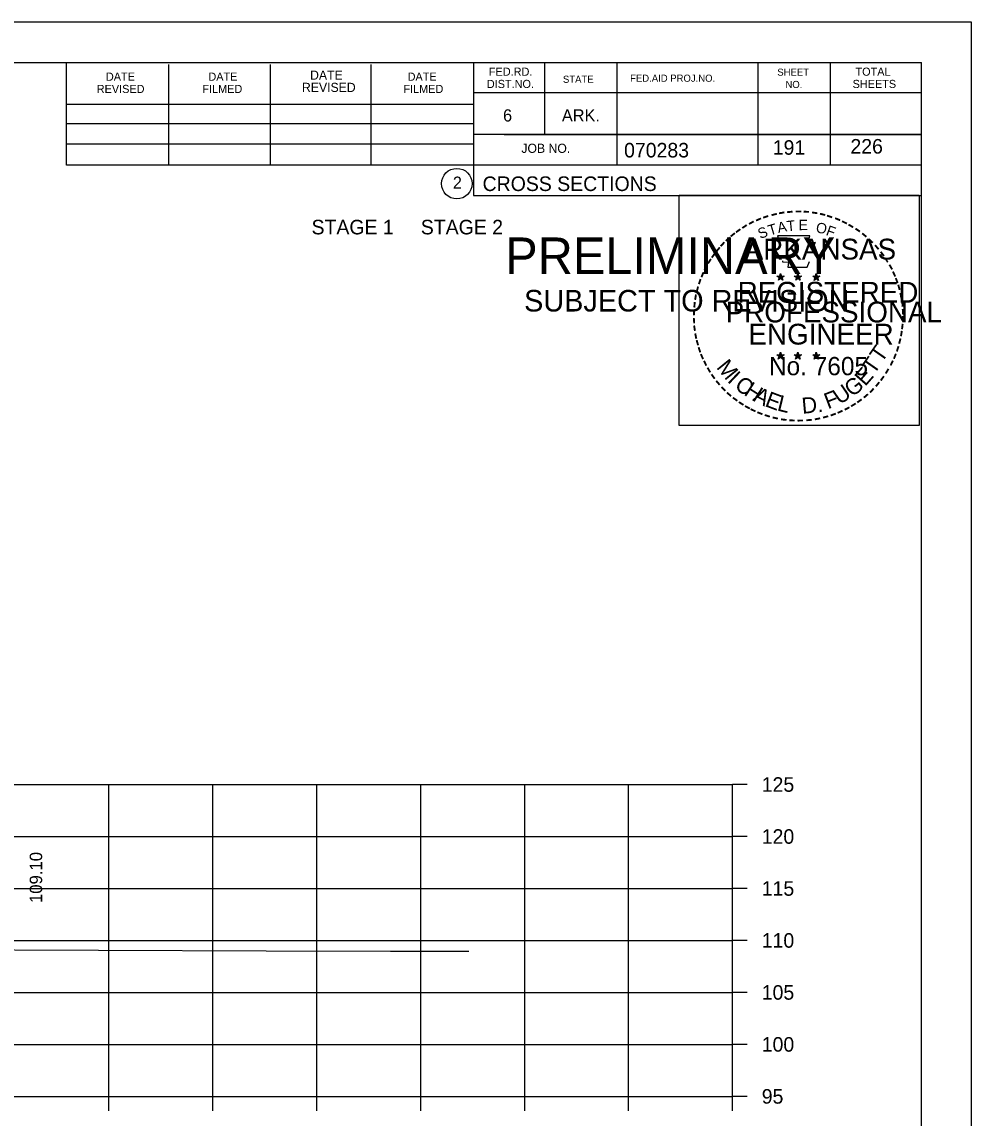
# Model space of a CAD drawing. Extents: x 1175611 to 1176402, y -433344 to -416213.
# Drawn here: x 1175852.6 to 1175943.9, y -423848.8 to -423743.3 of the extents above; entities that cross this region are included whole.
import ezdxf

# ---------------------------------------------------------------- set-up
doc = ezdxf.new("R2010")
doc.units = 0
for name, color, linetype in [('Default', 7, 'Continuous'), ('R_Axis', 7, 'Continuous'), ('R_Axis Annot', 7, 'Continuous'), ('R_Border', 7, 'Continuous'), ('R_Border Notes', 7, 'Continuous'), ('R_Border PE', 7, 'Continuous'), ('R_Border Prem', 7, 'Continuous'), ('R_Exist Surface', 7, 'Continuous'), ('R_Grid', 7, 'Continuous'), ('R_No Plot', 7, 'Continuous'), ('R_Xsect Elev', 7, 'Continuous')]:
    doc.layers.add(name, color=color, linetype=linetype)

msp = doc.modelspace()

# ---------------------------------------------------------------- linework, layer by layer
at = {"layer": 'R_Axis'}
for p, q in [((1175920.97, -423846.68), (1175920.97, -423816.68)), ((1175922.37, -423816.68), (1175920.97, -423816.68)), ((1175922.37, -423821.68), (1175920.97, -423821.68)), ((1175922.37, -423826.68), (1175920.97, -423826.68)), ((1175922.37, -423831.68), (1175920.97, -423831.68)), ((1175922.37, -423836.68), (1175920.97, -423836.68)), ((1175922.37, -423841.68), (1175920.97, -423841.68)), ((1175640.97, -423846.68), (1175920.97, -423846.68)), ((1175860.97, -423848.08), (1175860.97, -423846.68)), ((1175870.97, -423848.08), (1175870.97, -423846.68)), ((1175880.97, -423848.08), (1175880.97, -423846.68)), ((1175890.97, -423848.08), (1175890.97, -423846.68)), ((1175900.97, -423848.08), (1175900.97, -423846.68)), ((1175910.97, -423848.08), (1175910.97, -423846.68)), ((1175920.97, -423848.08), (1175920.97, -423846.68)), ((1175922.37, -423846.68), (1175920.97, -423846.68))]:
    msp.add_line(p, q, dxfattribs=at)
at = {"layer": 'R_Border'}
for p, q in [((1175622.97, -423747.22), (1175939.15, -423747.22)), ((1175856.89, -423757.1), (1175856.89, -423747.22)), ((1175866.75, -423757.1), (1175866.75, -423747.42)), ((1175876.51, -423757.1), (1175876.51, -423747.42)), ((1175886.19, -423757.1), (1175886.19, -423747.42)), ((1175896.05, -423747.22), (1175896.05, -423760.02)), ((1175902.89, -423747.22), (1175902.89, -423754.16)), ((1175909.83, -423747.22), (1175909.83, -423757.1)), ((1175923.41, -423747.22), (1175923.41, -423757.1)), ((1175930.35, -423747.22), (1175930.35, -423757.1)), ((1175939.15, -423952.68), (1175939.15, -423747.22)), ((1175939.15, -423750.16), (1175896.05, -423750.16)), ((1175939.15, -423750.14), (1175939.15, -423750.14)), ((1175856.89, -423751.24), (1175896.05, -423751.24)), ((1175856.89, -423753.1), (1175896.05, -423753.1)), ((1175939.15, -423754.16), (1175896.05, -423754.16)), ((1175899.01, -423754.16), (1175939.15, -423754.16)), ((1175856.89, -423757.1), (1175856.89, -423755.04)), ((1175856.89, -423755.04), (1175896.05, -423755.04)), ((1175939.15, -423757.1), (1175856.89, -423757.1)), ((1175896.05, -423760.02), (1175939.15, -423760.02))]:
    msp.add_line(p, q, dxfattribs=at)
msp.add_circle((1175894.44, -423758.88), 1.47, dxfattribs=at)
at = {"layer": 'R_Border PE'}
for p, q in [((1175925.58, -423767.52), (1175925.54, -423767.77)), ((1175925.58, -423767.88), (1175925.58, -423767.52)), ((1175925.58, -423767.52), (1175925.63, -423767.77)), ((1175927.25, -423767.52), (1175927.21, -423767.77)), ((1175927.25, -423767.88), (1175927.25, -423767.52)), ((1175927.25, -423767.52), (1175927.3, -423767.77)), ((1175929.02, -423767.53), (1175928.98, -423767.78)), ((1175929.02, -423767.89), (1175929.02, -423767.53)), ((1175929.02, -423767.53), (1175929.07, -423767.78)), ((1175925.23, -423767.77), (1175925.58, -423767.88)), ((1175925.23, -423767.77), (1175925.49, -423767.82)), ((1175925.23, -423767.77), (1175925.47, -423767.89)), ((1175925.37, -423768.18), (1175925.58, -423767.88)), ((1175925.37, -423768.18), (1175925.49, -423767.94)), ((1175925.37, -423768.18), (1175925.58, -423767.96)), ((1175925.93, -423767.77), (1175925.58, -423767.88)), ((1175925.8, -423768.18), (1175925.58, -423767.88)), ((1175925.8, -423768.18), (1175925.58, -423767.97)), ((1175925.93, -423767.77), (1175925.64, -423767.82)), ((1175925.8, -423768.18), (1175925.66, -423767.89)), ((1175925.93, -423767.77), (1175925.73, -423767.87)), ((1175926.9, -423767.77), (1175927.25, -423767.88)), ((1175926.9, -423767.77), (1175927.16, -423767.82)), ((1175926.9, -423767.77), (1175927.14, -423767.89)), ((1175927.04, -423768.18), (1175927.25, -423767.88)), ((1175927.04, -423768.18), (1175927.16, -423767.94)), ((1175927.04, -423768.18), (1175927.25, -423767.96)), ((1175927.6, -423767.77), (1175927.25, -423767.88)), ((1175927.47, -423768.18), (1175927.25, -423767.88)), ((1175927.47, -423768.18), (1175927.25, -423767.97)), ((1175927.6, -423767.77), (1175927.31, -423767.82)), ((1175927.47, -423768.18), (1175927.33, -423767.89)), ((1175927.6, -423767.77), (1175927.4, -423767.87)), ((1175928.67, -423767.78), (1175929.02, -423767.89)), ((1175928.67, -423767.78), (1175928.92, -423767.83)), ((1175928.67, -423767.78), (1175928.91, -423767.91)), ((1175928.8, -423768.19), (1175929.02, -423767.89)), ((1175928.8, -423768.19), (1175928.93, -423767.95)), ((1175928.8, -423768.19), (1175929.02, -423767.97)), ((1175929.36, -423767.78), (1175929.02, -423767.89)), ((1175929.23, -423768.19), (1175929.02, -423767.89)), ((1175929.23, -423768.19), (1175929.02, -423767.98)), ((1175929.36, -423767.78), (1175929.08, -423767.83)), ((1175929.23, -423768.19), (1175929.09, -423767.9)), ((1175929.36, -423767.78), (1175929.16, -423767.89)), ((1175925.23, -423775.34), (1175925.58, -423775.46)), ((1175925.23, -423775.34), (1175925.48, -423775.39)), ((1175925.23, -423775.34), (1175925.47, -423775.47)), ((1175925.36, -423775.75), (1175925.58, -423775.46)), ((1175925.36, -423775.75), (1175925.49, -423775.51)), ((1175925.36, -423775.75), (1175925.58, -423775.54)), ((1175925.58, -423775.09), (1175925.54, -423775.34)), ((1175925.58, -423775.46), (1175925.58, -423775.09)), ((1175925.58, -423775.09), (1175925.63, -423775.34)), ((1175925.93, -423775.34), (1175925.58, -423775.46)), ((1175925.79, -423775.75), (1175925.58, -423775.46)), ((1175925.79, -423775.75), (1175925.58, -423775.54)), ((1175925.93, -423775.34), (1175925.64, -423775.39)), ((1175925.79, -423775.75), (1175925.66, -423775.46)), ((1175925.93, -423775.34), (1175925.72, -423775.45)), ((1175926.9, -423775.34), (1175927.25, -423775.46)), ((1175926.9, -423775.34), (1175927.15, -423775.39)), ((1175926.9, -423775.34), (1175927.14, -423775.47)), ((1175927.03, -423775.75), (1175927.25, -423775.46)), ((1175927.03, -423775.75), (1175927.16, -423775.51)), ((1175927.03, -423775.75), (1175927.25, -423775.54)), ((1175927.25, -423775.09), (1175927.21, -423775.34)), ((1175927.25, -423775.46), (1175927.25, -423775.09)), ((1175927.25, -423775.09), (1175927.3, -423775.34)), ((1175927.6, -423775.34), (1175927.25, -423775.46)), ((1175927.46, -423775.75), (1175927.25, -423775.46)), ((1175927.46, -423775.75), (1175927.25, -423775.54)), ((1175927.6, -423775.34), (1175927.31, -423775.39)), ((1175927.46, -423775.75), (1175927.32, -423775.46)), ((1175927.6, -423775.34), (1175927.39, -423775.45)), ((1175928.67, -423775.35), (1175929.02, -423775.47)), ((1175928.67, -423775.35), (1175928.92, -423775.4)), ((1175928.67, -423775.35), (1175928.9, -423775.48)), ((1175928.8, -423775.76), (1175929.02, -423775.47)), ((1175928.8, -423775.76), (1175928.93, -423775.52)), ((1175928.8, -423775.76), (1175929.01, -423775.55)), ((1175929.02, -423775.1), (1175928.97, -423775.35)), ((1175929.23, -423775.76), (1175929.01, -423775.55)), ((1175929.02, -423775.47), (1175929.02, -423775.1)), ((1175929.02, -423775.1), (1175929.06, -423775.35)), ((1175929.36, -423775.35), (1175929.02, -423775.47)), ((1175929.23, -423775.76), (1175929.02, -423775.47)), ((1175929.36, -423775.35), (1175929.08, -423775.4)), ((1175929.23, -423775.76), (1175929.09, -423775.47)), ((1175929.36, -423775.35), (1175929.16, -423775.46))]:
    msp.add_line(p, q, dxfattribs=at)
for points in [[(1175925.28, -423763.89), (1175925.54, -423764.72)], [(1175928.79, -423764.82), (1175928.93, -423764.53), (1175928.24, -423764.56), (1175928.39, -423763.89), (1175925.28, -423763.89)], [(1175925.77, -423766.32), (1175925.77, -423766.4), (1175926.33, -423766.42), (1175926.28, -423766.9), (1175928.15, -423766.9), (1175928.35, -423766.36)], [(1175925.58, -423767.52), (1175925.8, -423768.18), (1175925.23, -423767.77), (1175925.93, -423767.77), (1175925.37, -423768.18), (1175925.58, -423767.52)], [(1175927.25, -423767.52), (1175927.47, -423768.18), (1175926.9, -423767.77), (1175927.6, -423767.77), (1175927.04, -423768.18), (1175927.25, -423767.52)], [(1175929.02, -423767.53), (1175929.23, -423768.19), (1175928.67, -423767.78), (1175929.36, -423767.78), (1175928.8, -423768.19), (1175929.02, -423767.53)], [(1175925.58, -423775.09), (1175925.79, -423775.75), (1175925.23, -423775.34), (1175925.93, -423775.34), (1175925.36, -423775.75), (1175925.58, -423775.09)], [(1175927.25, -423775.09), (1175927.46, -423775.75), (1175926.9, -423775.34), (1175927.6, -423775.34), (1175927.03, -423775.75), (1175927.25, -423775.09)], [(1175929.02, -423775.1), (1175929.23, -423775.76), (1175928.67, -423775.35), (1175929.36, -423775.35), (1175928.8, -423775.76), (1175929.02, -423775.1)]]:
    msp.add_lwpolyline(points, dxfattribs=at)
for centre, radius in [((1175925.58, -423767.88), 0.172), ((1175925.58, -423767.88), 0.145), ((1175925.58, -423767.88), 0.116), ((1175925.58, -423767.88), 0.0991), ((1175925.58, -423767.88), 0.0747), ((1175925.58, -423767.88), 0.0495), ((1175925.58, -423767.88), 0.0296), ((1175927.25, -423767.88), 0.172), ((1175927.25, -423767.88), 0.145), ((1175927.25, -423767.88), 0.116), ((1175927.25, -423767.88), 0.0991), ((1175927.25, -423767.88), 0.0747), ((1175927.25, -423767.88), 0.0495), ((1175927.25, -423767.88), 0.0296), ((1175929.02, -423767.9), 0.172), ((1175929.02, -423767.9), 0.145), ((1175929.02, -423767.9), 0.116), ((1175929.02, -423767.9), 0.0991), ((1175929.02, -423767.9), 0.0747), ((1175929.02, -423767.9), 0.0495), ((1175929.02, -423767.9), 0.0296), ((1175925.58, -423775.46), 0.172), ((1175925.58, -423775.46), 0.145), ((1175925.58, -423775.46), 0.116), ((1175925.58, -423775.46), 0.0991), ((1175925.58, -423775.46), 0.0747), ((1175925.58, -423775.46), 0.0495), ((1175925.58, -423775.46), 0.0296), ((1175927.25, -423775.46), 0.172), ((1175927.25, -423775.46), 0.145), ((1175927.25, -423775.46), 0.116), ((1175927.25, -423775.46), 0.0991), ((1175927.25, -423775.46), 0.0747), ((1175927.25, -423775.46), 0.0495), ((1175927.25, -423775.46), 0.0296), ((1175929.01, -423775.47), 0.172), ((1175929.01, -423775.47), 0.145), ((1175929.01, -423775.47), 0.116), ((1175929.01, -423775.47), 0.0991), ((1175929.01, -423775.47), 0.0747), ((1175929.01, -423775.47), 0.0495), ((1175929.01, -423775.47), 0.0296)]:
    msp.add_circle(centre, radius, dxfattribs=at)
at = {"layer": 'R_Exist Surface'}
msp.add_lwpolyline([(1175843.83, -423832.55), (1175876.1, -423832.67), (1175888.06, -423832.7), (1175893.07, -423832.7), (1175895.59, -423832.7)], dxfattribs=at)
at = {"layer": 'R_Grid'}
for p, q in [((1175640.97, -423816.68), (1175920.97, -423816.68)), ((1175860.97, -423846.68), (1175860.97, -423816.68)), ((1175870.97, -423846.68), (1175870.97, -423816.68)), ((1175880.97, -423846.68), (1175880.97, -423816.68)), ((1175890.97, -423846.68), (1175890.97, -423816.68)), ((1175900.97, -423846.68), (1175900.97, -423816.68)), ((1175910.97, -423846.68), (1175910.97, -423816.68)), ((1175920.97, -423846.68), (1175920.97, -423816.68)), ((1175640.97, -423821.68), (1175920.97, -423821.68)), ((1175640.97, -423826.68), (1175920.97, -423826.68)), ((1175640.97, -423831.68), (1175920.97, -423831.68)), ((1175640.97, -423836.68), (1175920.97, -423836.68)), ((1175640.97, -423841.68), (1175920.97, -423841.68)), ((1175640.97, -423846.68), (1175920.97, -423846.68))]:
    msp.add_line(p, q, dxfattribs=at)
at = {"layer": 'R_No Plot'}
msp.add_line((1175610.57, -423743.32), (1175943.91, -423743.32), dxfattribs=at)
for points in [[(1175610.57, -423743.32), (1175943.91, -423743.32), (1175943.91, -423956.66), (1175610.57, -423956.66)], [(1175915.82, -423759.99), (1175938.92, -423759.99), (1175938.92, -423782.14), (1175915.82, -423782.14)]]:
    msp.add_lwpolyline(points, close=True, dxfattribs=at)

# ---------------------------------------------------------------- texts
at = {"layer": 'Default'}
msp.add_text('STAGE 1     STAGE 2', height=1.4, dxfattribs=at).set_placement((1175880.47, -423763.76))
at = {"layer": 'R_Axis Annot'}
for s, p in [('125', (1175923.77, -423817.38)), ('120', (1175923.77, -423822.38)), ('115', (1175923.77, -423827.38)), ('110', (1175923.77, -423832.38)), ('105', (1175923.77, -423837.38)), ('100', (1175923.77, -423842.38)), ('95', (1175923.77, -423847.38))]:
    msp.add_text(s, height=1.4, dxfattribs=at).set_placement(p)
at = {"layer": 'R_Border'}
for s, height, p in [('DATE', 0.782, (1175860.69, -423748.98)), ('DATE', 0.782, (1175870.55, -423748.98)), ('DATE', 0.879, (1175880.33, -423748.88)), ('DATE', 0.782, (1175889.71, -423748.98)), ('FED.RD.', 0.782, (1175897.53, -423748.5)), ('STATE', 0.684, (1175904.65, -423749.18)), ('FED.AID PROJ.NO.', 0.684, (1175911.11, -423749.08)), ('SHEET', 0.684, (1175925.27, -423748.5)), ('TOTAL', 0.782, (1175932.79, -423748.5)), ('REVISED', 0.782, (1175859.81, -423750.16)), ('FILMED', 0.782, (1175869.97, -423750.16)), ('REVISED', 0.879, (1175879.55, -423750.06)), ('FILMED', 0.782, (1175889.31, -423750.16)), ('DIST.NO.', 0.782, (1175897.33, -423749.68)), ('NO.', 0.684, (1175926.05, -423749.68)), ('SHEETS', 0.782, (1175932.51, -423749.68)), ('6', 1.17, (1175898.89, -423752.9)), ('ARK.', 1.172, (1175904.55, -423752.9)), ('JOB NO.', 0.879, (1175900.65, -423755.92)), ('070283', 1.4, (1175910.53, -423756.36)), ('2', 1.17, (1175894.06, -423759.37)), ('CROSS SECTIONS', 1.4, (1175896.92, -423759.59))]:
    msp.add_text(s, height=height, rotation=360, dxfattribs=at).set_placement(p)
at = {"layer": 'R_Border Notes'}
for s, p in [('191', (1175924.83, -423756.1)), ('226', (1175932.3, -423755.99))]:
    msp.add_text(s, height=1.4, dxfattribs=at).set_placement(p)
at = {"layer": 'R_Border PE'}
for s, height, rotation, p in [('-', 1.6, 24.3072, (1175923.39, -423763.04)), ('-', 1.6, 19.1761, (1175924.02, -423762.77)), ('-', 1.6, 13.6301, (1175924.77, -423762.53)), ('-', 1.6, 10.2193, (1175925.45, -423762.36)), ('T', 1, 6.0228, (1175926.22, -423763.47)), ('-', 1.6, 5.8968, (1175926.18, -423762.25)), ('-', 1.6, 0.1862, (1175926.95, -423762.18)), ('E', 1, 0.8323, (1175927.32, -423763.36)), ('-', 1.6, 357.743, (1175927.67, -423762.19)), ('-', 1.6, 352.1617, (1175928.42, -423762.25)), ('-', 1.6, 347.2049, (1175929.14, -423762.36)), ('-', 1.6, 342.3362, (1175929.77, -423762.52)), ('-', 1.6, 337.8551, (1175930.51, -423762.74)), ('-', 1.6, 334.1211, (1175931.14, -423763.01)), ('-', 1.6, 36.2317, (1175921.58, -423764.12)), ('-', 1.6, 34.0636, (1175922.16, -423763.72)), ('-', 1.6, 28.7918, (1175922.76, -423763.35)), ('S', 1, 21.594, (1175923.63, -423764.22)), ('T', 1, 16.4036, (1175924.54, -423763.88)), ('A', 1, 11.2132, (1175925.37, -423763.63)), ('O', 1, 350.4515, (1175928.93, -423763.57)), ('F', 1, 340.0707, (1175929.88, -423763.8)), ('-', 1.6, 329.6409, (1175931.72, -423763.3)), ('-', 1.6, 325.8627, (1175932.36, -423763.66)), ('-', 1.6, 48.423, (1175920.22, -423765.39)), ('-', 1.6, 42.9622, (1175920.67, -423764.91)), ('-', 1.6, 38.9507, (1175921.1, -423764.5)), ('ARKANSAS', 2, 360, (1175922.13, -423766.18)), ('-', 1.6, 320.5297, (1175932.97, -423764.08)), ('-', 1.6, 315.5786, (1175933.57, -423764.57)), ('-', 1.6, 54.2325, (1175919.41, -423766.44)), ('-', 1.6, 50.6142, (1175919.82, -423765.88)), ('-', 1.6, 309.8797, (1175934.14, -423765.12)), ('-', 1.6, 306.6522, (1175934.66, -423765.72)), ('-', 1.6, 58.0706, (1175919.08, -423766.97)), ('-', 1.4, 303.6753, (1175935.15, -423766.29)), ('-', 1.6, 299.6684, (1175935.47, -423766.9)), ('-', 1.6, 67.7743, (1175918.51, -423768.2)), ('-', 1.6, 62.8713, (1175918.77, -423767.58)), ('-', 1.6, 294.6628, (1175935.79, -423767.51)), ('-', 1.6, 72.3945, (1175918.29, -423768.83)), ('REGISTERED', 2, 360, (1175921.45, -423770.33)), ('DWB', 0.01, 360, (1175925.57, -423767.89)), ('DWB', 0.01, 360, (1175927.24, -423767.89)), ('DWB', 0.01, 360, (1175929, -423767.9)), ('-', 1.6, 290.5728, (1175936.05, -423768.09)), ('-', 1.6, 285.1233, (1175936.28, -423768.67)), ('-', 1.6, 81.2013, (1175917.96, -423770.25)), ('-', 1.6, 75.461, (1175918.09, -423769.54)), ('-', 1.6, 280.5493, (1175936.48, -423769.41)), ('-', 1.6, 85.1863, (1175917.89, -423770.94)), ('PROFESSIONAL', 2, 360, (1175920.3, -423772.23)), ('-', 1.6, 276.5962, (1175936.65, -423770.18)), ('-', 1.6, 94.1959, (1175917.9, -423772.37)), ('-', 1.6, 89.0622, (1175917.86, -423771.64)), ('-', 1.6, 274.3301, (1175936.71, -423770.9)), ('-', 1.6, 269.9407, (1175936.74, -423771.53)), ('-', 1.6, 98.9479, (1175917.97, -423773.04)), ('ENGINEER', 2, 360, (1175922.49, -423774.36)), ('-', 1.6, 263.5172, (1175936.72, -423772.2)), ('-', 1.6, 101.7149, (1175918.1, -423773.77)), ('-', 1.6, 105.4578, (1175918.27, -423774.36)), ('-', 1.6, 255.7626, (1175936.54, -423773.53)), ('-', 1.6, 260.9953, (1175936.65, -423772.85)), ('-', 1.6, 109.0874, (1175918.48, -423775)), ('T', 1.54, 55.055, (1175935.3, -423776.19)), ('-', 1.6, 252.8681, (1175936.36, -423774.25)), ('-', 1.6, 114.0643, (1175918.73, -423775.59)), ('-', 1.6, 115.7289, (1175919.04, -423776.21)), ('M', 1.54, 308.9175, (1175919.35, -423776.57)), ('No. 7605', 1.757, 360, (1175924.46, -423777.31)), ('DWB', 0.01, 360, (1175925.56, -423775.46)), ('DWB', 0.01, 360, (1175927.23, -423775.46)), ('DWB', 0.01, 360, (1175929, -423775.47)), ('T', 1.54, 55.055, (1175934.57, -423777.31)), ('-', 1.6, 244.6197, (1175935.87, -423775.55)), ('-', 1.6, 247.8887, (1175936.14, -423774.92)), ('-', 1.6, 120.4471, (1175919.4, -423776.8)), ('-', 1.6, 125.8934, (1175919.8, -423777.36)), ('I', 1.54, 316.4636, (1175920.39, -423777.89)), ('E', 1.54, 48.7313, (1175933.72, -423778.44)), ('-', 1.6, 239.0712, (1175935.48, -423776.3)), ('-', 1.6, 130.7181, (1175920.26, -423777.91)), ('C', 1.54, 324.0197, (1175921.06, -423778.51)), ('H', 1.54, 327.5342, (1175921.97, -423779.16)), ('U', 1.54, 34.4052, (1175931.27, -423780.19)), ('G', 1.54, 38.2173, (1175932.47, -423779.46)), ('-', 1.6, 231.2538, (1175934.65, -423777.52)), ('-', 1.6, 233.8452, (1175935.08, -423776.96)), ('-', 1.6, 134.2238, (1175920.78, -423778.45)), ('-', 1.6, 138.9338, (1175921.3, -423778.92)), ('A', 1.54, 332.5513, (1175922.83, -423779.7)), ('E', 1.54, 339.2068, (1175923.99, -423780.26)), ('L', 1.54, 346.2929, (1175925.18, -423780.69)), ('F', 1.54, 20.8202, (1175930.13, -423780.59)), ('-', 1.6, 221.0851, (1175933.65, -423778.6)), ('-', 1.6, 225.7653, (1175934.17, -423778.09)), ('-', 1.6, 144.6463, (1175921.86, -423779.32)), ('-', 1.6, 148.0898, (1175922.42, -423779.69)), ('-', 1.6, 151.5704, (1175923, -423780.02)), ('D.', 1.54, 5.2602, (1175927.68, -423781.02)), ('-', 1.6, 207.3568, (1175932.01, -423779.8)), ('-', 1.6, 212.2491, (1175932.56, -423779.45)), ('-', 1.6, 215.7363, (1175933.1, -423779.07)), ('-', 1.6, 154.6002, (1175923.52, -423780.27)), ('-', 1.6, 158.5612, (1175924.15, -423780.52)), ('-', 1.6, 162.7983, (1175924.83, -423780.73)), ('-', 1.6, 167.5555, (1175925.55, -423780.9)), ('-', 1.6, 191.2858, (1175929.36, -423780.83)), ('-', 1.6, 195.4743, (1175930.09, -423780.63)), ('-', 1.6, 200.7184, (1175930.76, -423780.39)), ('-', 1.6, 204.2516, (1175931.38, -423780.12)), ('-', 1.6, 173.1155, (1175926.32, -423781.01)), ('-', 1.6, 176.5183, (1175927.07, -423781.06)), ('-', 1.6, 181.5918, (1175927.81, -423781.04)), ('-', 1.6, 185.8167, (1175928.62, -423780.97))]:
    msp.add_text(s, height=height, rotation=rotation, dxfattribs=at).set_placement(p)
at = {"layer": 'R_Border Prem'}
for s, height, p in [('PRELIMINARY', 3.5, (1175899.1, -423767.56)), ('DWB', 0.01, (1175899.85, -423765.71)), ('SUBJECT TO REVISION', 2.0751, (1175900.91, -423771.18))]:
    msp.add_text(s, height=height, rotation=360, dxfattribs=at).set_placement(p)
at = {"layer": 'R_Xsect Elev'}
msp.add_text('109.10', height=1.2, rotation=90, dxfattribs=at).set_placement((1175854.56, -423828.08))

doc.saveas('drawing.dxf')
